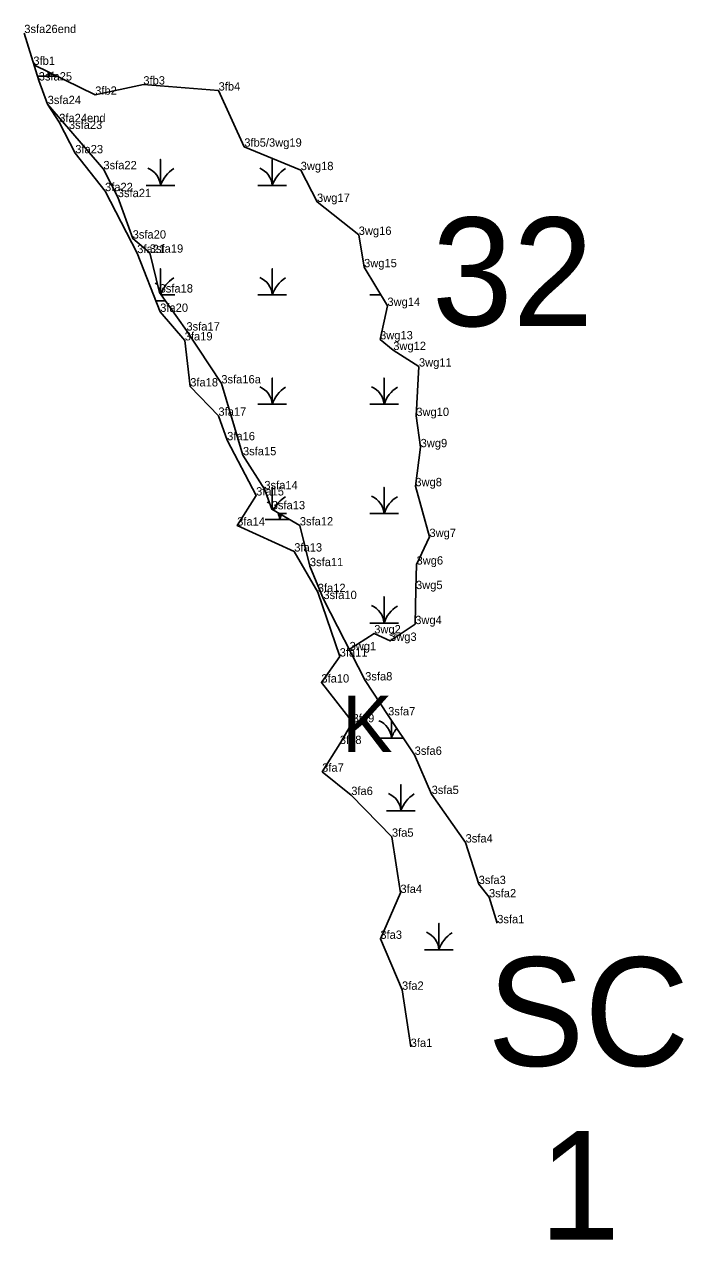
# Model space of a CAD drawing. Extents: x 2072529 to 2268796, y 436423 to 470406.
# Drawn here: x 2096855 to 2097252, y 457983 to 458714 of the extents above; entities that cross this region are included whole.
import ezdxf

# ---------------------------------------------------------------- set-up
doc = ezdxf.new("R2010")
doc.units = 0
for name, color, linetype in [('Default', 7, 'Continuous'), ('Exist Environmental Wetland Boundary Cogo Comment', 7, 'Continuous'), ('Exist Environmental Wetland Boundary Cogo Point CELL', 7, 'Continuous'), ('Exist Hydro Jurisdictional Stream or Body of Water NEU Mitigable Cogo Comment', 7, 'Continuous'), ('Old_Level_20', 7, 'Continuous'), ('Old_Level_52', 7, 'Continuous')]:
    doc.layers.add(name, color=color, linetype=linetype)

msp = doc.modelspace()

# ---------------------------------------------------------------- linework, layer by layer
at = {"layer": 'Exist Environmental Wetland Boundary Cogo Point CELL'}
for p, q in [((2097081.65, 458248.29), (2097081.65, 458248.29)), ((2097104.51, 458164.76), (2097104.51, 458164.76))]:
    msp.add_line(p, q, dxfattribs=at)
for points in [[(2096862.92, 458683.2), (2096869.73, 458683.2), (2096869.73, 458685.72)], [(2096869.73, 458685.72), (2096869.73, 458683.2), (2096874.89, 458683.2)], [(2096928.38, 458617.4), (2096936.98, 458617.4), (2096936.98, 458633.18), (2096936.98, 458617.4), (2096945.58, 458617.4)], [(2096995.63, 458617.4), (2097004.23, 458617.4), (2097004.23, 458633.18), (2097004.23, 458617.4), (2097012.83, 458617.4)], [(2096936.98, 458552.29), (2096936.98, 458567.38), (2096936.98, 458552.29)], [(2096995.63, 458551.6), (2097004.23, 458551.6), (2097004.23, 458567.38), (2097004.23, 458551.6), (2097012.83, 458551.6)], [(2096937.47, 458551.6), (2096945.58, 458551.6)], [(2097062.88, 458551.6), (2097069.52, 458551.6)], [(2096934.18, 458548.13), (2096939.92, 458548.13)], [(2096995.63, 458485.8), (2097004.23, 458485.8), (2097004.23, 458501.58), (2097004.23, 458485.8), (2097012.83, 458485.8)], [(2097062.88, 458485.8), (2097071.48, 458485.8), (2097071.48, 458501.58), (2097071.48, 458485.8), (2097080.08, 458485.8)], [(2097004.23, 458422.43), (2097004.23, 458435.78), (2097004.23, 458422.43)], [(2097062.88, 458420), (2097071.48, 458420), (2097071.48, 458435.78), (2097071.48, 458420), (2097080.08, 458420)], [(2097000.05, 458416.53), (2097008.65, 458416.53), (2097008.65, 458419.89)], [(2097008.47, 458420), (2097012.83, 458420)], [(2097008.65, 458419.89), (2097008.65, 458416.53), (2097014.51, 458416.53)], [(2097062.88, 458354.2), (2097071.48, 458354.2), (2097071.48, 458369.98), (2097071.48, 458354.2), (2097080.08, 458354.2)], [(2097067.3, 458284.93), (2097075.9, 458284.93), (2097075.9, 458295.68)], [(2097075.9, 458295.68), (2097075.9, 458284.93), (2097083.13, 458284.93)], [(2097073.05, 458241.16), (2097081.65, 458241.16), (2097081.65, 458256.94), (2097081.65, 458241.16), (2097090.25, 458241.16)], [(2097095.91, 458157.62), (2097104.51, 458157.62), (2097104.51, 458173.4), (2097104.51, 458157.62), (2097113.11, 458157.62)]]:
    msp.add_lwpolyline(points, dxfattribs=at)
for centre, radius, start, end in [((2096857.47, 458682.31), 12.3, 4.14034, 17.34856), ((2096887.97, 458677.14), 19.22, 154.84738, 161.62219), ((2096924.72, 458616.51), 12.3, 4.14034, 67.53497), ((2096955.22, 458611.34), 19.22, 122.12745, 161.62219), ((2096991.97, 458616.51), 12.3, 4.14034, 67.53497), ((2097022.47, 458611.34), 19.22, 122.12745, 161.62219), ((2096929.14, 458547.24), 12.3, 60.2219, 67.53497), ((2096924.72, 458550.71), 12.3, 7.94354, 27.55502), ((2096955.22, 458545.54), 19.22, 122.12745, 160.16285), ((2096991.97, 458550.71), 12.3, 4.14034, 67.53497), ((2097022.47, 458545.54), 19.22, 122.12745, 161.62219), ((2096991.97, 458484.91), 12.3, 4.14034, 67.53497), ((2097022.47, 458479.74), 19.22, 122.12745, 161.62219), ((2097059.22, 458484.91), 12.3, 4.14034, 67.53497), ((2097089.72, 458479.74), 19.22, 122.12745, 161.62219), ((2096996.39, 458415.64), 12.3, 59.86463, 67.53497), ((2097022.47, 458413.94), 19.22, 122.12745, 155.26633), ((2097059.22, 458419.11), 12.3, 4.14034, 67.53497), ((2097089.72, 458413.94), 19.22, 122.12745, 161.62219), ((2096996.39, 458415.64), 12.3, 4.14034, 22.92726), ((2097026.9, 458410.47), 19.22, 152.85121, 161.62219), ((2097059.22, 458353.31), 12.3, 4.14034, 67.53497), ((2097089.72, 458348.14), 19.22, 122.12745, 161.62219), ((2097063.64, 458284.04), 12.3, 4.14034, 67.53497), ((2097094.15, 458278.87), 19.22, 141.35216, 161.62219), ((2097069.38, 458240.27), 12.3, 4.14034, 67.53497), ((2097099.89, 458235.1), 19.22, 122.12745, 161.62219), ((2097092.24, 458156.74), 12.3, 4.14034, 67.53497), ((2097122.75, 458151.56), 19.22, 122.12745, 161.62219)]:
    msp.add_arc(centre, radius, start, end, dxfattribs=at)
at = {"layer": 'Old_Level_20'}
for p, q in [((2096855.04, 458709.17), (2096855.04, 458709.17)), ((2096860.83, 458690.07), (2096860.83, 458690.07)), ((2096863.7, 458680.63), (2096863.7, 458680.63)), ((2096926.66, 458678.2), (2096926.66, 458678.2)), ((2096971.94, 458674.58), (2096971.94, 458674.58)), ((2096869.09, 458666.44), (2096869.09, 458666.44)), ((2096897.68, 458672.06), (2096897.68, 458672.06)), ((2096876.04, 458655.57), (2096876.04, 458655.57)), ((2096881.86, 458651.45), (2096881.86, 458651.45)), ((2096885.7, 458636.84), (2096885.7, 458636.84)), ((2096987.39, 458640.81), (2096987.39, 458640.81)), ((2096902.64, 458627.22), (2096902.64, 458627.22)), ((2097021.34, 458626.7), (2097021.34, 458626.7)), ((2096903.61, 458614.06), (2096903.61, 458614.06)), ((2096911.29, 458610.45), (2096911.29, 458610.45)), ((2097031.16, 458607.58), (2097031.16, 458607.58)), ((2096920.24, 458585.51), (2096920.24, 458585.51)), ((2097056.24, 458587.74), (2097056.24, 458587.74)), ((2096922.99, 458576.77), (2096922.99, 458576.77)), ((2096930.55, 458577.02), (2096930.55, 458577.02)), ((2097059.48, 458568.27), (2097059.48, 458568.27)), ((2096936.44, 458553.05), (2096936.44, 458553.05)), ((2097073.5, 458544.99), (2097073.5, 458544.99)), ((2096936.8, 458541.42), (2096936.8, 458541.42)), ((2096952.58, 458530.17), (2096952.58, 458530.17)), ((2096951.55, 458524.23), (2096951.55, 458524.23)), ((2097069.09, 458524.88), (2097069.09, 458524.88)), ((2097077.01, 458518.46), (2097077.01, 458518.46)), ((2097092.48, 458508.52), (2097092.48, 458508.52)), ((2096973.59, 458498.37), (2096973.59, 458498.37)), ((2096954.86, 458496.55), (2096954.86, 458496.55)), ((2096971.83, 458478.91), (2096971.83, 458478.91)), ((2097090.89, 458478.76), (2097090.89, 458478.76)), ((2096977.09, 458464.16), (2096977.09, 458464.16)), ((2096986.61, 458455.11), (2096986.61, 458455.11)), ((2097093.47, 458459.98), (2097093.47, 458459.98)), ((2096999.48, 458434.68), (2096999.48, 458434.68)), ((2097090.32, 458436.51), (2097090.32, 458436.51)), ((2096994.52, 458430.92), (2096994.52, 458430.92)), ((2097003.9, 458422.62), (2097003.9, 458422.62)), ((2096983.13, 458412.82), (2096983.13, 458412.82)), ((2097020.8, 458412.92), (2097020.8, 458412.92)), ((2097098.79, 458405.97), (2097098.79, 458405.97)), ((2097017.47, 458397.22), (2097017.47, 458397.22)), ((2097026.85, 458388.41), (2097026.85, 458388.41)), ((2097091.02, 458389.36), (2097091.02, 458389.36)), ((2097090.7, 458374.6), (2097090.7, 458374.6)), ((2097031.6, 458372.82), (2097031.6, 458372.82)), ((2097034.99, 458368.6), (2097034.99, 458368.6)), ((2097090.23, 458353.53), (2097090.23, 458353.53)), ((2097065.58, 458347.97), (2097065.58, 458347.97)), ((2097050.53, 458338.26), (2097050.53, 458338.26)), ((2097075.1, 458343.45), (2097075.1, 458343.45)), ((2097044.8, 458334.03), (2097044.8, 458334.03)), ((2097033.77, 458318.37), (2097033.77, 458318.37)), ((2097060.12, 458319.64), (2097060.12, 458319.64)), ((2097052.57, 458294.46), (2097052.57, 458294.46)), ((2097073.93, 458298.62), (2097073.93, 458298.62)), ((2097044.9, 458281.4), (2097044.9, 458281.4)), ((2097089.88, 458274.88), (2097089.88, 458274.88)), ((2097034.25, 458264.71), (2097034.25, 458264.71)), ((2097051.74, 458250.7), (2097051.74, 458250.7)), ((2097100.09, 458251.3), (2097100.09, 458251.3)), ((2097076.22, 458225.6), (2097076.22, 458225.6)), ((2097120.54, 458222.14), (2097120.54, 458222.14)), ((2097081.32, 458191.76), (2097081.32, 458191.76)), ((2097128.41, 458197.13), (2097128.41, 458197.13)), ((2097134.63, 458189.14), (2097134.63, 458189.14)), ((2097139.55, 458173.55), (2097139.55, 458173.55)), ((2097069.26, 458164.15), (2097069.26, 458164.15)), ((2097082.3, 458133.52), (2097082.3, 458133.52)), ((2097087.51, 458099.12), (2097087.51, 458099.12))]:
    msp.add_line(p, q, dxfattribs=at)
for points in [[(2096860.83, 458690.07), (2096897.68, 458672.06), (2096926.66, 458678.2), (2096971.94, 458674.58), (2096987.39, 458640.81), (2097021.34, 458626.7), (2097031.16, 458607.58), (2097056.24, 458587.74), (2097059.48, 458568.27), (2097073.5, 458544.99), (2097069.09, 458524.88), (2097077.01, 458518.46), (2097092.48, 458508.52), (2097090.89, 458478.76), (2097093.47, 458459.98), (2097090.32, 458436.51), (2097098.79, 458405.97), (2097091.02, 458389.36), (2097090.7, 458374.6), (2097090.23, 458353.53), (2097075.1, 458343.45), (2097065.58, 458347.97), (2097050.53, 458338.26)], [(2097044.8, 458334.03), (2097031.6, 458372.82), (2097017.47, 458397.22), (2096983.13, 458412.82), (2096994.52, 458430.92), (2096977.09, 458464.16), (2096971.83, 458478.91), (2096954.86, 458496.55), (2096951.55, 458524.23), (2096936.8, 458541.42), (2096922.99, 458576.77), (2096903.61, 458614.06), (2096885.7, 458636.84), (2096876.04, 458655.57), (2096869.09, 458666.44)], [(2097044.8, 458334.03), (2097033.77, 458318.37), (2097052.57, 458294.46), (2097044.9, 458281.4), (2097034.25, 458264.71), (2097051.74, 458250.7), (2097076.22, 458225.6), (2097081.32, 458191.76), (2097069.26, 458164.15), (2097082.3, 458133.52), (2097087.51, 458099.12)]]:
    msp.add_lwpolyline(points, dxfattribs=at)
at = {"layer": 'Old_Level_52'}
msp.add_lwpolyline([(2096855.04, 458709.17), (2096863.7, 458680.63), (2096869.09, 458666.44), (2096881.86, 458651.45), (2096902.64, 458627.22), (2096911.29, 458610.45), (2096920.24, 458585.51), (2096930.55, 458577.02), (2096936.44, 458553.05), (2096952.58, 458530.17), (2096973.59, 458498.37), (2096986.61, 458455.11), (2096999.48, 458434.68), (2097003.9, 458422.62), (2097020.8, 458412.92), (2097026.85, 458388.41), (2097034.99, 458368.6), (2097060.12, 458319.64), (2097073.93, 458298.62), (2097089.88, 458274.88), (2097100.09, 458251.3), (2097120.54, 458222.14), (2097128.41, 458197.13), (2097134.63, 458189.14), (2097139.55, 458173.55)], dxfattribs=at)

# ---------------------------------------------------------------- texts
at = {"layer": 'Default'}
for s, p in [('32', (2097100.26, 458532.84)), ('SC', (2097133.71, 458087.69)), ('1', (2097164.81, 457983.14))]:
    msp.add_text(s, height=65.34, dxfattribs=at).set_placement(p)
at = {"layer": 'Exist Environmental Wetland Boundary Cogo Comment'}
for s, p in [('3fb1', (2096860.49, 458690.02)), ('3fb3', (2096926.66, 458678.2)), ('3fb2', (2096897.68, 458672.06)), ('3fb4', (2096971.94, 458674.58)), ('3fa24end', (2096876.04, 458655.57)), ('3fb5/3wg19', (2096987.39, 458640.81)), ('3fa23', (2096885.7, 458636.84)), ('3wg18', (2097021.34, 458626.7)), ('3fa22', (2096903.61, 458614.06)), ('3wg17', (2097031.16, 458607.58)), ('3wg16', (2097056.24, 458587.74)), ('3fa21', (2096922.99, 458576.77)), ('3wg15', (2097059.48, 458568.27)), ('3wg14', (2097073.5, 458544.99)), ('3fa20', (2096936.8, 458541.42)), ('3fa19', (2096951.55, 458524.23)), ('3wg13', (2097069.09, 458524.88)), ('3wg12', (2097077.01, 458518.46)), ('3wg11', (2097092.48, 458508.52)), ('3fa18', (2096954.86, 458496.55)), ('3fa17', (2096971.83, 458478.91)), ('3wg10', (2097090.89, 458478.76)), ('3fa16', (2096977.09, 458464.16)), ('3wg9', (2097093.47, 458459.98)), ('3wg8', (2097090.32, 458436.51)), ('3fa15', (2096994.52, 458430.92)), ('3fa14', (2096983.13, 458412.82)), ('3wg7', (2097098.79, 458405.97)), ('3fa13', (2097017.47, 458397.22)), ('3wg6', (2097091.02, 458389.36)), ('3fa12', (2097031.6, 458372.82)), ('3wg5', (2097090.7, 458374.6)), ('3wg2', (2097065.58, 458347.97)), ('3wg4', (2097090.23, 458353.53)), ('3wg3', (2097075.1, 458343.45)), ('3fa11', (2097044.8, 458334.03)), ('3wg1', (2097050.75, 458337.82)), ('3fa10', (2097033.77, 458318.37)), ('3fa9', (2097052.57, 458294.46)), ('3fa8', (2097044.9, 458281.4)), ('3fa7', (2097034.25, 458264.71)), ('3fa6', (2097051.74, 458250.7)), ('3fa5', (2097076.22, 458225.6)), ('3fa4', (2097081.32, 458191.76)), ('3fa3', (2097069.26, 458164.15)), ('3fa2', (2097082.3, 458133.52)), ('3fa1', (2097087.51, 458099.12))]:
    msp.add_text(s, height=5, dxfattribs=at).set_placement(p)
at = {"layer": 'Exist Environmental Wetland Boundary Cogo Point CELL'}
msp.add_text('K', height=34, dxfattribs=at).set_placement((2097046.28, 458276.52))
at = {"layer": 'Exist Hydro Jurisdictional Stream or Body of Water NEU Mitigable Cogo Comment'}
for s, p in [('3sfa26end', (2096855.04, 458709.17)), ('3sfa25', (2096863.7, 458680.63)), ('3sfa24', (2096869.09, 458666.44)), ('3sfa23', (2096881.86, 458651.45)), ('3sfa22', (2096902.64, 458627.22)), ('3sfa21', (2096911.29, 458610.45)), ('3sfa20', (2096920.24, 458585.51)), ('3sfa19', (2096930.55, 458577.02)), ('3sfa18', (2096936.44, 458553.05)), ('3sfa17', (2096952.58, 458530.17)), ('3sfa16a', (2096973.59, 458498.37)), ('3sfa15', (2096986.61, 458455.11)), ('3sfa14', (2096999.48, 458434.68)), ('3sfa13', (2097003.9, 458422.62)), ('3sfa12', (2097020.8, 458412.92)), ('3sfa11', (2097026.85, 458388.41)), ('3sfa10', (2097034.99, 458368.6)), ('3sfa8', (2097060.12, 458319.64)), ('3sfa7', (2097073.93, 458298.62)), ('3sfa6', (2097089.88, 458274.88)), ('3sfa5', (2097100.09, 458251.3)), ('3sfa4', (2097120.54, 458222.14)), ('3sfa3', (2097128.41, 458197.13)), ('3sfa2', (2097134.63, 458189.14)), ('3sfa1', (2097139.55, 458173.55))]:
    msp.add_text(s, height=5, dxfattribs=at).set_placement(p)

doc.saveas('drawing.dxf')
